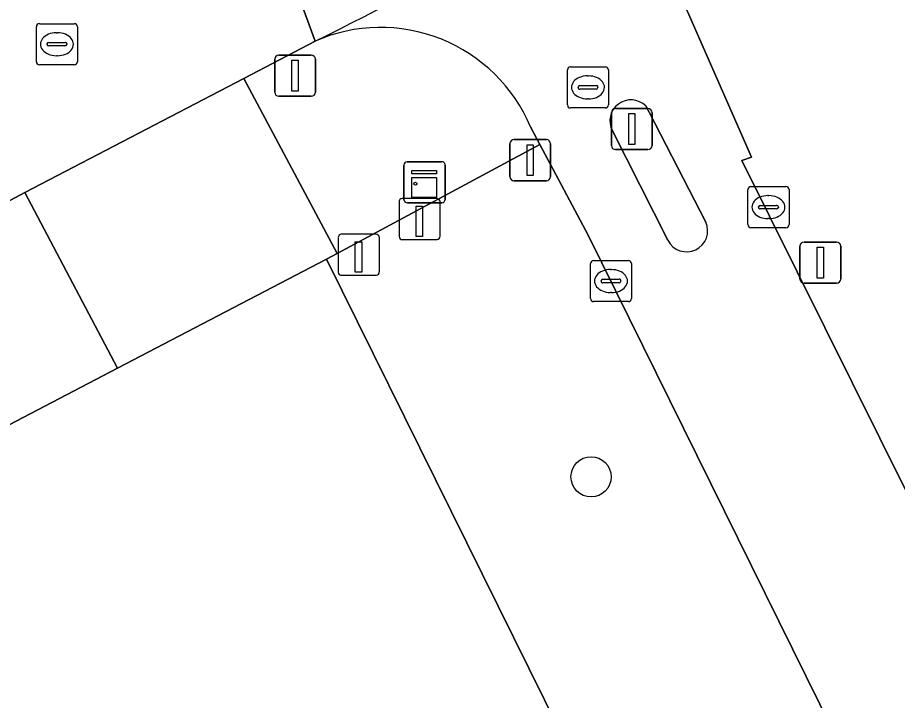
# Model space of a CAD drawing. Extents: x 157692 to 159674, y 381452 to 383291.
# Drawn here: x 158465.57 to 158486.98, y 381897.43 to 381914.05 of the extents above; entities that cross this region are included whole.
import ezdxf

# ---------------------------------------------------------------- set-up
doc = ezdxf.new("R2010")
doc.units = 0
for name, color, linetype in [('IMGEO_Afsluitpaal', 7, 'Continuous'), ('IMGEO_Berm_groen', 7, 'Continuous'), ('IMGEO_Boom', 7, 'Continuous'), ('IMGEO_Erf', 7, 'Continuous'), ('IMGEO_Fietspad_gesloten', 7, 'Continuous'), ('IMGEO_Groenvoorziening', 7, 'Continuous'), ('IMGEO_Kast', 7, 'Continuous'), ('IMGEO_Kolk', 7, 'Continuous'), ('IMGEO_Lichtmast', 7, 'Continuous'), ('IMGEO_Paal', 7, 'Continuous'), ('IMGEO_Rijbaan_lokaal_gesloten', 7, 'Continuous'), ('IMGEO_Rioolput', 7, 'Continuous'), ('IMGEO_Verkeersbordpaal', 7, 'Continuous'), ('IMGEO_Verkeerseiland_open', 7, 'Continuous'), ('IMGEO_Voetpad_open', 7, 'Continuous')]:
    doc.layers.add(name, color=color, linetype=linetype)

msp = doc.modelspace()

# ---------------------------------------------------------------- linework, layer by layer
at = {"layer": 'IMGEO_Afsluitpaal'}
for p, q in [((158480.021, 381910.934), (158480.021, 381911.734)), ((158480.021, 381911.734), (158480.021, 381910.934)), ((158480.121, 381911.834), (158480.911, 381911.834)), ((158480.911, 381911.834), (158480.121, 381911.834)), ((158481.011, 381911.734), (158481.011, 381910.934)), ((158481.011, 381910.934), (158481.011, 381911.734)), ((158480.911, 381910.834), (158480.121, 381910.834)), ((158480.121, 381910.834), (158480.911, 381910.834))]:
    msp.add_line(p, q, dxfattribs=at)
msp.add_lwpolyline([(158480.441, 381911.709), (158480.591, 381911.709), (158480.591, 381910.959), (158480.441, 381910.959), (158480.441, 381911.709)], dxfattribs=at)
for centre, start, end in [((158480.121, 381911.734), 90, 180), ((158480.121, 381911.734), 90, 180), ((158480.911, 381911.734), 0, 90), ((158480.911, 381911.734), 360, 90), ((158480.121, 381910.934), 180, 270), ((158480.121, 381910.934), 180, 270), ((158480.911, 381910.934), 270, 0), ((158480.911, 381910.934), 270, 0)]:
    msp.add_arc(centre, 0.1, start, end, dxfattribs=at)
at = {"layer": 'IMGEO_Berm_groen'}
msp.add_lwpolyline([(158479.458, 381908.75), (158478.283, 381910.956), (158473.352, 381908.303), (158473.086, 381908.164), (158500, 381853.744), (158502.7, 381848.284), (158517.225, 381818.911), (158522.984, 381820.695), (158500, 381867.143)], close=True, dxfattribs=at)
at = {"layer": 'IMGEO_Boom'}
msp.add_circle((158479.526, 381902.868), 0.489, dxfattribs=at)
at = {"layer": 'IMGEO_Erf'}
msp.add_lwpolyline([(158416.142, 381764.387), (158441.975, 381777.745), (158461.034, 381788.171), (158500, 381809.488), (158502.7, 381810.965), (158517.225, 381818.911), (158502.7, 381848.284), (158500, 381853.744), (158473.086, 381908.164), (158468.009, 381905.516), (158408.054, 381874.141), (158402.221, 381871.049), (158376.84, 381857.708), (158371.263, 381854.776), (158369.169, 381853.676), (158368.188, 381853.16), (158362.112, 381850.005), (158326.367, 381831.251), (158320.477, 381828.192), (158299.749, 381817.336), (158293.835, 381814.232), (158289.45, 381811.892), (158283.086, 381808.549)], dxfattribs=at)
at = {"layer": 'IMGEO_Fietspad_gesloten'}
for points in [[(158478.054, 381911.385), (158478.283, 381910.956), (158479.458, 381908.75), (158500, 381867.143), (158522.984, 381820.695), (158525.231, 381816.153), (158531.425, 381803.636), (158534.087, 381808.104), (158529.816, 381816.704), (158526.79, 381822.796), (158500, 381876.738), (158483.198, 381910.569), (158483.426, 381910.65), (158481.872, 381914.195), (158481.577, 381914.831)], [(158480.856, 381911.897), (158480.94, 381911.742), (158482.315, 381909.068)], [(158481.395, 381908.63), (158480.046, 381911.291)]]:
    msp.add_lwpolyline(points, dxfattribs=at)
for centre, radius, start, end in [((158451.684, 381956.918), 48.31, 295.9411, 308.4415), ((158474.406, 381909.85), 3.958, 22.818, 113.6697), ((158480.496, 381911.533), 0.511, 45.3052, 208.2987), ((158481.853, 381908.854), 0.509, 206.0661, 24.8509)]:
    msp.add_arc(centre, radius, start, end, dxfattribs=at)
at = {"layer": 'IMGEO_Groenvoorziening'}
msp.add_lwpolyline([(158481.872, 381914.195), (158483.426, 381910.65), (158483.198, 381910.569), (158500, 381876.738), (158526.79, 381822.796), (158527.559, 381823.168), (158529.805, 381824.256), (158529.038, 381825.846), (158530.009, 381826.376), (158531.25, 381827.053), (158531.578, 381827.232), (158531.243, 381827.901), (158502.7, 381885.02)], dxfattribs=at)
at = {"layer": 'IMGEO_Kast'}
for p, q in [((158474.974, 381909.613), (158474.974, 381910.454)), ((158474.974, 381910.454), (158474.974, 381909.613)), ((158475.049, 381910.538), (158475.89, 381910.538)), ((158475.89, 381910.538), (158475.049, 381910.538)), ((158475.974, 381910.463), (158475.974, 381909.622)), ((158475.974, 381909.622), (158475.974, 381910.463)), ((158475.899, 381909.538), (158475.058, 381909.538)), ((158475.058, 381909.538), (158475.899, 381909.538))]:
    msp.add_line(p, q, dxfattribs=at)
for points in [[(158475.169, 381910.328), (158475.769, 381910.328), (158475.769, 381910.243), (158475.169, 381910.243), (158475.169, 381910.328)], [(158475.169, 381910.153), (158475.769, 381910.153), (158475.769, 381909.664), (158475.169, 381909.664), (158475.169, 381910.153)]]:
    msp.add_lwpolyline(points, dxfattribs=at)
msp.add_circle((158475.253, 381910.002), 0.0377, dxfattribs=at)
for centre, start, end in [((158475.052, 381910.46), 92.4484, 184.2845), ((158475.052, 381910.46), 92.4484, 184.2845), ((158475.896, 381910.46), 2.4484, 94.2845), ((158475.896, 381910.46), 2.4484, 94.2845), ((158475.052, 381909.616), 182.4484, 274.2845), ((158475.052, 381909.616), 182.4484, 274.2845), ((158475.896, 381909.616), 272.4484, 4.2845), ((158475.896, 381909.616), 272.4484, 4.2845)]:
    msp.add_arc(centre, 0.0779, start, end, dxfattribs=at)
at = {"layer": 'IMGEO_Kolk'}
for p, q in [((158479.585, 381908.134), (158480.437, 381908.134)), ((158479.51, 381907.208), (158479.51, 381908.06)), ((158479.998, 381907.914), (158480.023, 381907.914)), ((158480.511, 381908.06), (158480.511, 381907.208)), ((158479.812, 381907.677), (158480.21, 381907.677)), ((158479.769, 381907.628), (158479.769, 381907.64)), ((158480.207, 381907.591), (158479.809, 381907.591)), ((158480.253, 381907.64), (158480.253, 381907.628)), ((158480.021, 381907.354), (158479.996, 381907.354)), ((158480.437, 381907.134), (158479.585, 381907.134))]:
    msp.add_line(p, q, dxfattribs=at)
for points in [[(158479.585, 381908.134), (158480.437, 381908.134)], [(158479.51, 381907.208), (158479.51, 381908.06)], [(158480.511, 381908.06), (158480.511, 381907.208)], [(158480.437, 381907.134), (158479.585, 381907.134)]]:
    msp.add_lwpolyline(points, dxfattribs=at)
for centre, radius, start, end in [((158479.587, 381908.058), 0.0765, 91.552, 178.448), ((158479.587, 381908.058), 0.0765, 91.552, 178.448), ((158480.435, 381908.058), 0.0765, 1.552, 88.448), ((158480.435, 381908.058), 0.0765, 1.552, 88.448), ((158479.809, 381907.637), 0.0403, 85.8775, 175.7526), ((158480.214, 381907.639), 0.0386, 1.7309, 96.639), ((158479.806, 381907.627), 0.0366, 178.938, 274.7102), ((158480.21, 381907.634), 0.043, 264.8664, 352.4533), ((158479.587, 381907.21), 0.0765, 181.552, 268.448), ((158479.587, 381907.21), 0.0765, 181.552, 268.448), ((158480.435, 381907.21), 0.0765, 271.552, 358.448), ((158480.435, 381907.21), 0.0765, 271.552, 358.448)]:
    msp.add_arc(centre, radius, start, end, dxfattribs=at)
for centre, major_axis, ratio, start_param, end_param in [((158479.997, 381907.634), (-0.387, 0.002), 0.722429, 4.712389, 7.853982), ((158480.022, 381907.634), (-0.39, 0.002), 0.717154, 1.570796, 4.712389)]:
    msp.add_ellipse(centre, major_axis=major_axis, ratio=ratio, start_param=start_param, end_param=end_param, dxfattribs=at)
at = {"layer": 'IMGEO_Lichtmast'}
for p, q in [((158471.829, 381912.233), (158471.829, 381913.033)), ((158471.829, 381913.033), (158471.829, 381912.233)), ((158471.929, 381913.133), (158472.719, 381913.133)), ((158472.719, 381913.133), (158471.929, 381913.133)), ((158472.819, 381913.033), (158472.819, 381912.233)), ((158472.819, 381912.233), (158472.819, 381913.033)), ((158472.719, 381912.133), (158471.929, 381912.133)), ((158471.929, 381912.133), (158472.719, 381912.133)), ((158484.709, 381908.583), (158485.499, 381908.583)), ((158485.499, 381908.583), (158484.709, 381908.583)), ((158484.609, 381907.683), (158484.609, 381908.483)), ((158484.609, 381908.483), (158484.609, 381907.683)), ((158485.599, 381908.483), (158485.599, 381907.683)), ((158485.599, 381907.683), (158485.599, 381908.483)), ((158485.499, 381907.583), (158484.709, 381907.583)), ((158484.709, 381907.583), (158485.499, 381907.583))]:
    msp.add_line(p, q, dxfattribs=at)
for points in [[(158472.249, 381913.008), (158472.399, 381913.008), (158472.399, 381912.258), (158472.249, 381912.258), (158472.249, 381913.008)], [(158485.029, 381908.458), (158485.179, 381908.458), (158485.179, 381907.708), (158485.029, 381907.708), (158485.029, 381908.458)]]:
    msp.add_lwpolyline(points, dxfattribs=at)
for centre, start, end in [((158471.929, 381913.033), 90, 180), ((158471.929, 381913.033), 90, 180), ((158472.719, 381913.033), 0, 90), ((158472.719, 381913.033), 360, 90), ((158471.929, 381912.233), 180, 270), ((158471.929, 381912.233), 180, 270), ((158472.719, 381912.233), 270, 0), ((158472.719, 381912.233), 270, 0), ((158484.709, 381908.483), 90, 180), ((158484.709, 381908.483), 90, 180), ((158485.499, 381908.483), 0, 90), ((158485.499, 381908.483), 360, 90), ((158484.709, 381907.683), 180, 270), ((158484.709, 381907.683), 180, 270), ((158485.499, 381907.683), 270, 0), ((158485.499, 381907.683), 270, 0)]:
    msp.add_arc(centre, 0.1, start, end, dxfattribs=at)
at = {"layer": 'IMGEO_Paal'}
for p, q in [((158475.77, 381909.642), (158474.929, 381909.642)), ((158475.77, 381909.642), (158474.929, 381909.642)), ((158474.854, 381909.558), (158474.854, 381908.717)), ((158474.854, 381909.558), (158474.854, 381908.717)), ((158475.854, 381908.726), (158475.854, 381909.567)), ((158475.854, 381908.726), (158475.854, 381909.567)), ((158474.291, 381908.774), (158473.45, 381908.774)), ((158474.291, 381908.774), (158473.45, 381908.774)), ((158473.375, 381908.69), (158473.375, 381907.849)), ((158473.375, 381908.69), (158473.375, 381907.849)), ((158474.375, 381907.858), (158474.375, 381908.699)), ((158474.375, 381907.858), (158474.375, 381908.699)), ((158474.938, 381908.642), (158475.779, 381908.642)), ((158474.938, 381908.642), (158475.779, 381908.642)), ((158473.459, 381907.774), (158474.3, 381907.774)), ((158473.459, 381907.774), (158474.3, 381907.774))]:
    msp.add_line(p, q, dxfattribs=at)
for points in [[(158475.269, 381909.455), (158475.429, 381909.455), (158475.429, 381908.722), (158475.269, 381908.722), (158475.269, 381909.455)], [(158473.79, 381908.587), (158473.95, 381908.587), (158473.95, 381907.854), (158473.79, 381907.854), (158473.79, 381908.587)]]:
    msp.add_lwpolyline(points, dxfattribs=at)
for centre, start, end in [((158474.932, 381909.564), 92.4484, 184.2845), ((158474.932, 381909.564), 92.4484, 184.2845), ((158475.776, 381909.564), 2.4484, 94.2845), ((158475.776, 381909.564), 2.4484, 94.2845), ((158473.453, 381908.696), 92.4484, 184.2845), ((158473.453, 381908.696), 92.4484, 184.2845), ((158474.297, 381908.696), 2.4484, 94.2845), ((158474.297, 381908.696), 2.4484, 94.2845), ((158474.932, 381908.72), 182.4484, 274.2845), ((158474.932, 381908.72), 182.4484, 274.2845), ((158475.776, 381908.72), 272.4484, 4.2845), ((158475.776, 381908.72), 272.4484, 4.2845), ((158473.453, 381907.852), 182.4484, 274.2845), ((158473.453, 381907.852), 182.4484, 274.2845), ((158474.297, 381907.852), 272.4484, 4.2845), ((158474.297, 381907.852), 272.4484, 4.2845)]:
    msp.add_arc(centre, 0.0779, start, end, dxfattribs=at)
at = {"layer": 'IMGEO_Rijbaan_lokaal_gesloten'}
for points in [[(158473.502, 381924.827), (158471.887, 381923.236), (158469.812, 381921.671), (158472.817, 381913.475)], [(158462.964, 381908.32), (158465.398, 381909.602), (158465.751, 381909.788), (158471.08, 381912.561), (158472.817, 381913.475), (158469.812, 381921.671), (158469.469, 381921.453), (158467.76, 381920.403), (158467.185, 381920.095), (158464.206, 381918.501), (158463.074, 381917.968), (158462.356, 381917.596), (158458.149, 381915.386), (158456.473, 381914.515), (158354.339, 381860.942), (158303.732, 381834.411), (158275.635, 381819.726)]]:
    msp.add_lwpolyline(points, dxfattribs=at)
msp.add_arc((158451.684, 381956.918), 48.31, 295.9411, 308.4415, dxfattribs=at)
at = {"layer": 'IMGEO_Rioolput'}
for p, q in [((158466.106, 381913.899), (158466.958, 381913.899)), ((158466.031, 381912.973), (158466.031, 381913.825)), ((158466.519, 381913.679), (158466.544, 381913.679)), ((158467.032, 381913.825), (158467.032, 381912.973)), ((158466.333, 381913.442), (158466.731, 381913.442)), ((158466.29, 381913.393), (158466.29, 381913.405)), ((158466.728, 381913.356), (158466.33, 381913.356)), ((158466.774, 381913.405), (158466.774, 381913.393)), ((158466.542, 381913.119), (158466.517, 381913.119)), ((158466.958, 381912.899), (158466.106, 381912.899)), ((158479.025, 381912.848), (158479.877, 381912.848)), ((158478.95, 381911.922), (158478.95, 381912.774)), ((158479.438, 381912.628), (158479.463, 381912.628)), ((158479.951, 381912.774), (158479.951, 381911.922)), ((158479.252, 381912.391), (158479.65, 381912.391)), ((158479.209, 381912.342), (158479.209, 381912.354)), ((158479.647, 381912.305), (158479.249, 381912.305)), ((158479.693, 381912.354), (158479.693, 381912.342)), ((158479.461, 381912.068), (158479.436, 381912.068)), ((158479.877, 381911.848), (158479.025, 381911.848)), ((158483.341, 381909.007), (158483.341, 381909.859)), ((158483.416, 381909.933), (158484.268, 381909.933)), ((158484.342, 381909.859), (158484.342, 381909.007)), ((158483.829, 381909.713), (158483.854, 381909.713)), ((158483.6, 381909.427), (158483.6, 381909.439)), ((158484.038, 381909.39), (158483.64, 381909.39)), ((158483.643, 381909.476), (158484.041, 381909.476)), ((158484.084, 381909.439), (158484.084, 381909.427)), ((158483.852, 381909.153), (158483.827, 381909.153)), ((158484.268, 381908.933), (158483.416, 381908.933))]:
    msp.add_line(p, q, dxfattribs=at)
for points in [[(158466.106, 381913.899), (158466.958, 381913.899)], [(158466.031, 381912.973), (158466.031, 381913.825)], [(158467.032, 381913.825), (158467.032, 381912.973)], [(158466.958, 381912.899), (158466.106, 381912.899)], [(158479.025, 381912.848), (158479.877, 381912.848)], [(158478.95, 381911.922), (158478.95, 381912.774)], [(158479.951, 381912.774), (158479.951, 381911.922)], [(158479.877, 381911.848), (158479.025, 381911.848)], [(158483.341, 381909.007), (158483.341, 381909.859)], [(158483.416, 381909.933), (158484.268, 381909.933)], [(158484.342, 381909.859), (158484.342, 381909.007)], [(158484.268, 381908.933), (158483.416, 381908.933)]]:
    msp.add_lwpolyline(points, dxfattribs=at)
for centre, radius, start, end in [((158466.108, 381913.823), 0.0765, 91.552, 178.448), ((158466.108, 381913.823), 0.0765, 91.552, 178.448), ((158466.956, 381913.823), 0.0765, 1.552, 88.448), ((158466.956, 381913.823), 0.0765, 1.552, 88.448), ((158466.33, 381913.402), 0.0403, 85.8775, 175.7526), ((158466.735, 381913.404), 0.0386, 1.7309, 96.639), ((158466.327, 381913.392), 0.0366, 178.938, 274.7102), ((158466.731, 381913.399), 0.043, 264.8664, 352.4533), ((158466.108, 381912.975), 0.0765, 181.552, 268.448), ((158466.108, 381912.975), 0.0765, 181.552, 268.448), ((158466.956, 381912.975), 0.0765, 271.552, 358.448), ((158466.956, 381912.975), 0.0765, 271.552, 358.448), ((158479.027, 381912.772), 0.0765, 91.552, 178.448), ((158479.027, 381912.772), 0.0765, 91.552, 178.448), ((158479.875, 381912.772), 0.0765, 1.552, 88.448), ((158479.875, 381912.772), 0.0765, 1.552, 88.448), ((158479.249, 381912.351), 0.0403, 85.8775, 175.7526), ((158479.654, 381912.353), 0.0386, 1.7309, 96.639), ((158479.246, 381912.341), 0.0366, 178.938, 274.7102), ((158479.65, 381912.348), 0.043, 264.8664, 352.4533), ((158479.027, 381911.924), 0.0765, 181.552, 268.448), ((158479.027, 381911.924), 0.0765, 181.552, 268.448), ((158479.875, 381911.924), 0.0765, 271.552, 358.448), ((158479.875, 381911.924), 0.0765, 271.552, 358.448), ((158483.418, 381909.857), 0.0765, 91.552, 178.448), ((158483.418, 381909.857), 0.0765, 91.552, 178.448), ((158484.266, 381909.857), 0.0765, 1.552, 88.448), ((158484.266, 381909.857), 0.0765, 1.552, 88.448), ((158483.64, 381909.436), 0.0403, 85.8775, 175.7526), ((158483.637, 381909.426), 0.0366, 178.938, 274.7102), ((158484.041, 381909.433), 0.043, 264.8664, 352.4533), ((158484.045, 381909.438), 0.0386, 1.7309, 96.639), ((158483.418, 381909.009), 0.0765, 181.552, 268.448), ((158483.418, 381909.009), 0.0765, 181.552, 268.448), ((158484.266, 381909.009), 0.0765, 271.552, 358.448), ((158484.266, 381909.009), 0.0765, 271.552, 358.448)]:
    msp.add_arc(centre, radius, start, end, dxfattribs=at)
for centre, major_axis, ratio, start_param, end_param in [((158466.518, 381913.399), (-0.387, 0.002), 0.722429, 4.712389, 7.853982), ((158466.543, 381913.399), (-0.39, 0.002), 0.717154, 1.570796, 4.712389), ((158479.437, 381912.348), (-0.387, 0.002), 0.722429, 4.712389, 7.853982), ((158479.462, 381912.348), (-0.39, 0.002), 0.717154, 1.570796, 4.712389), ((158483.828, 381909.433), (-0.387, 0.002), 0.722429, 4.712389, 7.853982), ((158483.853, 381909.433), (-0.39, 0.002), 0.717154, 1.570796, 4.712389)]:
    msp.add_ellipse(centre, major_axis=major_axis, ratio=ratio, start_param=start_param, end_param=end_param, dxfattribs=at)
at = {"layer": 'IMGEO_Verkeersbordpaal'}
for p, q in [((158477.55, 381910.176), (158477.55, 381910.976)), ((158477.55, 381910.976), (158477.55, 381910.176)), ((158477.65, 381911.076), (158478.44, 381911.076)), ((158478.44, 381911.076), (158477.65, 381911.076)), ((158478.54, 381910.976), (158478.54, 381910.176)), ((158478.54, 381910.176), (158478.54, 381910.976)), ((158478.44, 381910.076), (158477.65, 381910.076)), ((158477.65, 381910.076), (158478.44, 381910.076))]:
    msp.add_line(p, q, dxfattribs=at)
msp.add_lwpolyline([(158477.97, 381910.951), (158478.12, 381910.951), (158478.12, 381910.201), (158477.97, 381910.201), (158477.97, 381910.951)], dxfattribs=at)
for centre, start, end in [((158477.65, 381910.976), 90, 180), ((158477.65, 381910.976), 90, 180), ((158478.44, 381910.976), 0, 90), ((158478.44, 381910.976), 360, 90), ((158477.65, 381910.176), 180, 270), ((158477.65, 381910.176), 180, 270), ((158478.44, 381910.176), 270, 0), ((158478.44, 381910.176), 270, 0)]:
    msp.add_arc(centre, 0.1, start, end, dxfattribs=at)
at = {"layer": 'IMGEO_Verkeerseiland_open'}
for points in [[(158482.315, 381909.068), (158480.94, 381911.742), (158480.856, 381911.897)], [(158480.046, 381911.291), (158481.395, 381908.63)]]:
    msp.add_lwpolyline(points, dxfattribs=at)
for centre, radius, start, end in [((158480.496, 381911.533), 0.511, 45.3052, 208.2987), ((158481.853, 381908.854), 0.509, 206.0661, 24.8509)]:
    msp.add_arc(centre, radius, start, end, dxfattribs=at)
at = {"layer": 'IMGEO_Voetpad_open'}
for points in [[(158472.817, 381913.475), (158471.08, 381912.561), (158473.352, 381908.303), (158478.283, 381910.956), (158478.054, 381911.385)], [(158463.062, 381905.633), (158406.97, 381876.204), (158408.054, 381874.141), (158468.009, 381905.516), (158465.751, 381909.788), (158465.398, 381909.602)]]:
    msp.add_lwpolyline(points, dxfattribs=at)
msp.add_lwpolyline([(158473.352, 381908.303), (158471.08, 381912.561), (158465.751, 381909.788), (158468.009, 381905.516), (158473.086, 381908.164)], close=True, dxfattribs=at)
msp.add_arc((158474.406, 381909.85), 3.958, 22.818, 113.6697, dxfattribs=at)

doc.saveas('drawing.dxf')
